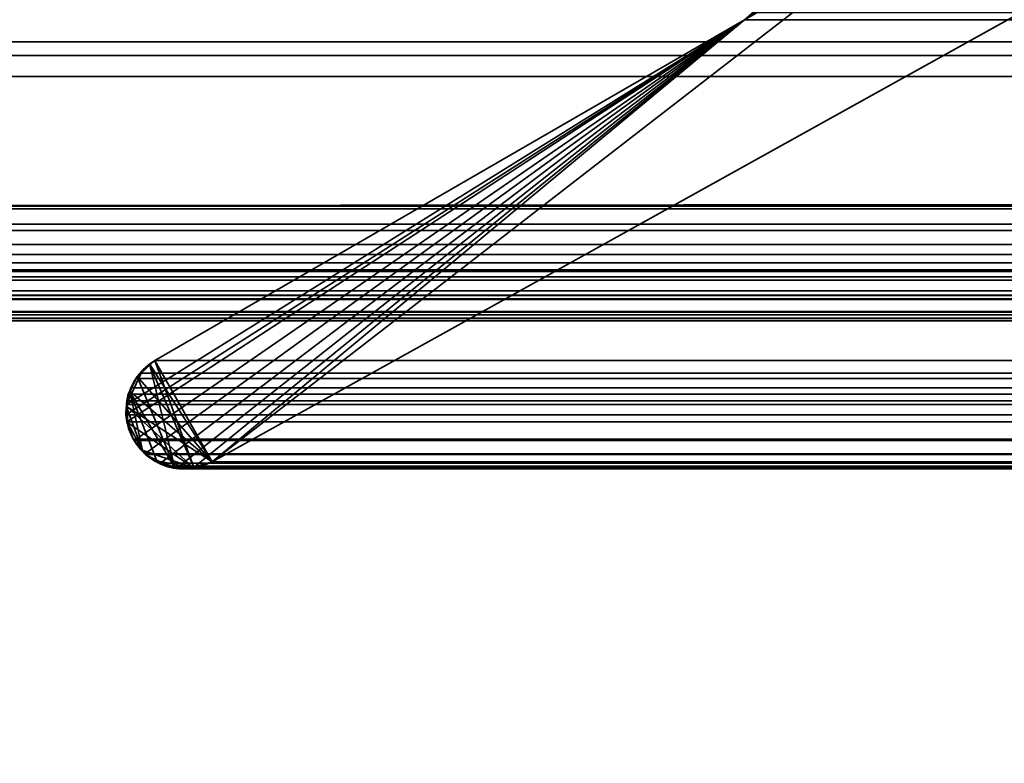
# Model space of a CAD drawing. Header units: millimetres. Extents: x -603 to 3703, y -120 to 193.
# Tile 322 of 656: x 1019.16 to 1025.49, y -6.63 to -1.86. Entities that reach past the tile are written whole.
import ezdxf

# ---------------------------------------------------------------- set-up
doc = ezdxf.new("R2010")
doc.units = ezdxf.units.MM
doc.layers.add('152', color=7, linetype='Continuous', true_color=0xffffff)

# ---------------------------------------------------------------- blocks, each defined once
blk = doc.blocks.new('UG_SURFACE_002')
at = {"layer": '152', "color": 252, "linetype": 'Continuous', "lineweight": 35}
for points in [[(2177.5, -35, 2213.0001), (2177.5, 174.4, 2213.0001), (822.5, 174.4, 2213.0001), (822.5, -35, 2213.0001)], [(972.5, -35, 2063), (972.5, 174.4, 2063), (2027.4999, 174.4, 2063), (2027.4999, -35, 2063)]]:
    blk.add_3dface(points, dxfattribs=at)
blk = doc.blocks.new('UG_SURFACE_085')
at = {"layer": '152', "color": 43, "linetype": 'Continuous', "lineweight": 35}
for points in [[(1016, -49, 2017), (1984, -49, 2017), (1984, 0, 2017), (1016, 0, 2017)], [(1016, 0, 2), (1984, 0, 2), (1984, -2), (1016, -2)], [(1016, -47), (1016, -2), (1984, -2), (1984, -47)]]:
    blk.add_3dface(points, dxfattribs=at)
blk = doc.blocks.new('UG_SURFACE_089')
at = {"layer": '152', "color": 252, "linetype": 'Continuous', "lineweight": 35}
for points in [[(1011, -46.92, 2022.5), (1989, -46.92, 2022.5), (1989, 14.42, 2022.5), (1011, 14.42, 2022.5)], [(1012.5, -46.92, 2020.9999), (1012.5, 14.42, 2020.9999), (1987.5, 14.42, 2020.9999), (1987.5, -46.92, 2020.9999)]]:
    blk.add_3dface(points, dxfattribs=at)
blk = doc.blocks.new('UG_SURFACE_143')
at = {"layer": '152', "color": 7, "linetype": 'Continuous', "lineweight": 35}
for points in [[(1027.7764, -0.597, -7), (1020.3995, -4.6975, -7), (1024.7903, -1.2961, -7), (1026.9057, -0.0688, -7)], [(1026.9057, -0.0688, 2006.5944), (1024.7903, -1.2961, 2008.7097), (1020.3995, -4.6975, 2013.1006), (1027.7764, -0.597, 2005.7235)], [(1027.7764, -0.597, 2005.7235), (1020.3995, -4.6975, 2013.1006), (1020.3995, -4.6975, -7), (1027.7764, -0.597, -7)], [(1023.8175, -1.8586, -7), (1023.8632, -1.8237, -7), (1024.7903, -1.2961, -7), (1020.3995, -4.6975, -7)], [(1020.3995, -4.6975, 2013.1006), (1024.7903, -1.2961, 2008.7097), (1023.8175, -1.8586, 2009.6824)], [(1023.8683, -1.813, 2009.6316), (1023.8175, -1.8586, 2009.6824), (1024.7903, -1.2961, 2008.7097)], [(1023.8175, -1.8586, -7), (1023.8175, -1.8586, 2009.6824), (1023.8683, -1.813, 2009.6316)], [(1023.8683, -1.813, 2009.6316), (1023.8632, -1.8237, -7), (1023.8175, -1.8586, -7)], [(1020.0008, -4.0763, -7), (1020.0317, -4.0486, -7), (1023.8175, -1.8586, -7), (1020.3995, -4.6975, -7)], [(1020.0317, -4.0486, 2013.4683), (1023.8175, -1.8586, 2009.6824), (1023.8175, -1.8586, -7), (1020.0317, -4.0486, -7)], [(1020.3995, -4.6975, 2013.1006), (1023.8175, -1.8586, 2009.6824), (1020.0317, -4.0486, 2013.4683)], [(1019.9994, -4.0777, 2013.5007), (1020.0008, -4.0763, -7), (1019.918, -4.1507, -7)], [(1020.3995, -4.6975, -7), (1019.918, -4.1507, -7), (1020.0008, -4.0763, -7)], [(1019.918, -4.1507, -7), (1019.918, -4.1509, 2013.582), (1019.9994, -4.0777, 2013.5007)], [(1020.1588, -4.7364, 2013.3412), (1019.9994, -4.0777, 2013.5007), (1019.918, -4.1509, 2013.582)], [(1020.0008, -4.0763, -7), (1019.9994, -4.0777, 2013.5007), (1020.0317, -4.0486, 2013.4683)], [(1020.0317, -4.0486, 2013.4683), (1019.9994, -4.0777, 2013.5007), (1020.2801, -4.728, 2013.2198)], [(1020.1588, -4.7364, 2013.3412), (1020.2801, -4.728, 2013.2198), (1019.9994, -4.0777, 2013.5007)], [(1020.0317, -4.0486, 2013.4683), (1020.0317, -4.0486, -7), (1020.0008, -4.0763, -7)], [(1020.0317, -4.0486, 2013.4683), (1020.2801, -4.728, 2013.2198), (1020.3406, -4.7238, 2013.1595), (1020.3995, -4.6975, 2013.1006)], [(1019.918, -4.1509, 2013.582), (1019.9165, -4.1522, 2013.5834), (1019.8712, -4.2465, 2013.6287), (1020.1588, -4.7364, 2013.3412)], [(1019.9174, -4.1512, -7), (1019.8712, -4.2465, 2013.6287), (1019.9165, -4.1522, 2013.5834)], [(1019.9174, -4.1512, -7), (1019.8718, -4.2453, -7), (1019.8712, -4.2465, 2013.6287)], [(1019.8718, -4.2453, -7), (1019.9174, -4.1512, -7), (1019.918, -4.1507, -7), (1020.3995, -4.6975, -7)], [(1019.9165, -4.1522, 2013.5834), (1019.918, -4.1509, 2013.582), (1019.918, -4.1507, -7), (1019.9174, -4.1512, -7)], [(1019.9529, -4.6262, 2013.5472), (1019.8712, -4.2465, 2013.6287), (1019.859, -4.2719, 2013.6411), (1019.8494, -4.3457, 2013.6507)], [(1019.8542, -4.3454, -7), (1019.8494, -4.3457, 2013.6507), (1019.859, -4.2719, 2013.6411)], [(1020.3995, -4.6975, -7), (1019.8542, -4.3454, -7), (1019.859, -4.2719, -7), (1019.8718, -4.2453, -7)], [(1019.859, -4.2719, 2013.6411), (1019.859, -4.2719, -7), (1019.8542, -4.3454, -7)], [(1019.8712, -4.2465, 2013.6287), (1019.8718, -4.2453, -7), (1019.859, -4.2719, -7)], [(1019.859, -4.2719, -7), (1019.859, -4.2719, 2013.6411), (1019.8712, -4.2465, 2013.6287)], [(1019.9529, -4.6262, 2013.5472), (1019.9779, -4.6566, 2013.5221), (1020.0418, -4.6873, 2013.4583), (1019.8712, -4.2465, 2013.6287)], [(1020.0418, -4.6873, 2013.4583), (1020.1461, -4.7372, 2013.3538), (1020.1588, -4.7364, 2013.3412), (1019.8712, -4.2465, 2013.6287)], [(1019.8566, -4.4464, 2013.6435), (1019.8454, -4.3771, 2013.6547), (1019.8542, -4.3454, -7)], [(1019.8454, -4.3771, 2013.6547), (1019.8494, -4.3457, 2013.6507), (1019.8542, -4.3454, -7)], [(1019.8494, -4.3457, 2013.6507), (1019.8454, -4.3771, 2013.6547), (1019.8566, -4.4464, 2013.6435), (1019.9529, -4.6262, 2013.5472)], [(1019.8542, -4.3454, -7), (1019.8491, -4.4241, -7), (1019.8566, -4.4464, 2013.6435)], [(1019.8566, -4.4464, -7), (1019.8491, -4.4241, -7), (1019.8542, -4.3454, -7), (1020.2798, -4.7371, -7)], [(1019.8542, -4.3454, -7), (1020.3995, -4.6975, -7), (1020.2798, -4.7371, -7)], [(1019.8491, -4.4241, -7), (1019.8566, -4.4464, -7), (1019.8566, -4.4464, 2013.6435)], [(1019.8566, -4.4464, -7), (1019.8922, -4.5523, -7), (1019.8922, -4.5523, 2013.6077)], [(1019.8922, -4.5523, 2013.6077), (1019.8627, -4.4839, 2013.6373), (1019.8566, -4.4464, -7)], [(1019.8627, -4.4839, 2013.6373), (1019.8566, -4.4464, 2013.6435), (1019.8566, -4.4464, -7)], [(1019.9559, -4.6258, -7), (1019.8922, -4.5523, -7), (1019.8566, -4.4464, -7), (1020.2798, -4.7371, -7)], [(1019.8566, -4.4464, 2013.6435), (1019.8627, -4.4839, 2013.6373), (1019.8922, -4.5523, 2013.6077), (1019.9529, -4.6262, 2013.5472)], [(1019.8922, -4.5523, -7), (1019.9559, -4.6258, -7), (1019.9529, -4.6262, 2013.5472)], [(1019.9529, -4.6262, 2013.5472), (1019.8922, -4.5523, 2013.6077), (1019.8922, -4.5523, -7)], [(1019.9779, -4.6566, 2013.5221), (1019.9529, -4.6262, 2013.5472), (1019.9559, -4.6258, -7)], [(1019.9559, -4.6258, -7), (1019.9928, -4.6686, -7), (1019.9779, -4.6566, 2013.5221)], [(1020.0418, -4.693, -7), (1019.9928, -4.6686, -7), (1019.9559, -4.6258, -7), (1020.2798, -4.7371, -7)], [(1020.0418, -4.6873, 2013.4583), (1019.9779, -4.6566, 2013.5221), (1019.9928, -4.6686, -7)], [(1019.9928, -4.6686, -7), (1020.0418, -4.693, -7), (1020.0418, -4.6873, 2013.4583)], [(1020.1461, -4.7372, 2013.3538), (1020.0418, -4.6873, 2013.4583), (1020.0418, -4.693, -7)], [(1020.0418, -4.693, -7), (1020.1157, -4.7299, -7), (1020.1461, -4.7372, 2013.3538)], [(1020.0418, -4.693, -7), (1020.2798, -4.7371, -7), (1020.2678, -4.7411, -7), (1020.1594, -4.7331, -7)], [(1020.1594, -4.7331, -7), (1020.1157, -4.7299, -7), (1020.0418, -4.693, -7)], [(1020.1157, -4.7299, -7), (1020.1594, -4.7331, -7), (1020.1588, -4.7364, 2013.3412)], [(1020.1588, -4.7364, 2013.3412), (1020.1461, -4.7372, 2013.3538), (1020.1157, -4.7299, -7)], [(1020.2801, -4.728, 2013.2198), (1020.1588, -4.7364, 2013.3412), (1020.1594, -4.7331, -7)], [(1020.1594, -4.7331, -7), (1020.2678, -4.7411, -7), (1020.2801, -4.728, 2013.2198)], [(1020.2678, -4.7411, -7), (1020.2798, -4.7371, -7), (1020.2801, -4.728, 2013.2198)], [(1020.2798, -4.7371, -7), (1020.3995, -4.6975, -7), (1020.3995, -4.6975, 2013.1006)], [(1020.3995, -4.6975, 2013.1006), (1020.3406, -4.7238, 2013.1595), (1020.2798, -4.7371, -7)], [(1020.3406, -4.7238, 2013.1595), (1020.2801, -4.728, 2013.2198), (1020.2798, -4.7371, -7)]]:
    blk.add_3dface(points, dxfattribs=at)
blk = doc.blocks.new('UG_SURFACE_144')
at = {"layer": '152', "color": 7, "linetype": 'Continuous', "lineweight": 35}
for points in [[(1986.8573, -2.122, 2020.3571), (1013.2391, 0.3109, 2020.2608), (1013.1508, -2.0882, 2020.3493)], [(1986.8573, -2.122, 2020.3571), (1986.7144, 0.3099, 2020.2143), (1013.2391, 0.3109, 2020.2608)], [(1027.7764, -0.597, 2005.7235), (1020.3995, -4.6975, 2013.1006), (1024.7903, -1.2961, 2008.7097), (1026.9057, -0.0688, 2006.5944)], [(1972.2236, -0.597, 2005.7235), (1979.6005, -4.6975, 2013.1006), (1020.3995, -4.6975, 2013.1006), (1027.7764, -0.597, 2005.7235)], [(1986.3259, -3.4653, 2019.8257), (1013.6755, -3.4656, 2019.8245), (1014.1946, -1.1999, 2019.3055)], [(1014.1946, -1.1999, 2019.3055), (1985.8462, -1.1821, 2019.3462), (1986.3259, -3.4653, 2019.8257)], [(1023.8175, -1.8586, 2009.6824), (1024.7903, -1.2961, 2008.7097), (1020.3995, -4.6975, 2013.1006), (1020.287, -4.7307, 2013.2129)], [(1024.7903, -1.2961, 2008.7097), (1023.8175, -1.8586, 2009.6824), (1023.872, -1.8117, 2009.6281)], [(1976.1276, -1.8126, 2009.6276), (1023.872, -1.8117, 2009.6281), (1023.8175, -1.8586, 2009.6824)], [(1023.8175, -1.8586, 2009.6824), (1976.1825, -1.8586, 2009.6824), (1976.1276, -1.8126, 2009.6276)], [(1023.8175, -1.8586, 2009.6824), (1019.8519, -4.4415, 2013.648), (1019.8519, -4.4412, 2013.648), (1019.8462, -4.3976, 2013.6538)], [(1019.8462, -4.3976, 2013.6538), (1019.8498, -4.3306, 2013.6502), (1023.8175, -1.8586, 2009.6824)], [(1019.9444, -4.1298, 2013.5555), (1020.0317, -4.0486, 2013.4683), (1023.8175, -1.8586, 2009.6824), (1019.8498, -4.3306, 2013.6502)], [(1019.8997, -4.5617, 2013.6001), (1019.8922, -4.5523, 2013.6077), (1019.8519, -4.4415, 2013.648), (1023.8175, -1.8586, 2009.6824)], [(1019.9683, -4.6469, 2013.5317), (1019.8997, -4.5617, 2013.6001), (1023.8175, -1.8586, 2009.6824)], [(1020.0671, -4.706, 2013.4327), (1019.9723, -4.6518, 2013.5276), (1019.9683, -4.6469, 2013.5317), (1023.8175, -1.8586, 2009.6824)], [(1979.9683, -4.0486, 2013.4683), (1976.1825, -1.8586, 2009.6824), (1023.8175, -1.8586, 2009.6824), (1020.0317, -4.0486, 2013.4683)], [(1023.8175, -1.8586, 2009.6824), (1020.1766, -4.735, 2013.3233), (1020.1013, -4.7255, 2013.3986), (1020.0671, -4.706, 2013.4327)], [(1020.287, -4.7307, 2013.2129), (1020.2439, -4.7435, 2013.2561), (1020.1766, -4.735, 2013.3233), (1023.8175, -1.8586, 2009.6824)], [(1013.1508, -2.0882, 2020.3493), (1013.0994, -2.223, 2020.4005), (1986.8972, -2.2255, 2020.3972)], [(1013.1508, -2.0882, 2020.3493), (1986.8972, -2.2255, 2020.3972), (1986.8573, -2.122, 2020.3571)], [(1986.8972, -2.2255, 2020.3972), (1013.0994, -2.223, 2020.4005), (1012.7817, -3.0566, 2020.7183)], [(1012.7817, -3.0566, 2020.7183), (1987.2183, -3.0566, 2020.7183), (1986.8972, -2.2255, 2020.3972)], [(1987.2634, -3.1716, 2020.7634), (1987.2252, -3.074, 2020.7253), (1012.7748, -3.074, 2020.7253), (1012.7366, -3.1716, 2020.7634)], [(1012.7748, -3.074, 2020.7253), (1987.2252, -3.074, 2020.7253), (1987.2183, -3.0566, 2020.7183), (1012.7817, -3.0566, 2020.7183)], [(1987.2681, -3.2122, 2020.7682), (1012.7319, -3.2122, 2020.7682), (1012.7214, -3.3021, 2020.7787)], [(1987.2786, -3.3021, 2020.7787), (1987.2681, -3.2122, 2020.7682), (1012.7214, -3.3021, 2020.7787)], [(1012.7366, -3.1716, 2020.7634), (1012.7319, -3.2122, 2020.7682), (1987.2681, -3.2122, 2020.7682)], [(1012.7366, -3.1716, 2020.7634), (1987.2681, -3.2122, 2020.7682), (1987.2634, -3.1716, 2020.7634)], [(1012.7214, -3.3021, 2020.7787), (1012.7302, -3.3666, 2020.7696), (1987.2698, -3.3666, 2020.7696), (1987.2786, -3.3021, 2020.7787)], [(1987.2698, -3.3666, 2020.7696), (1012.7302, -3.3666, 2020.7696), (1012.7378, -3.4209, 2020.7622)], [(1987.2622, -3.4209, 2020.7622), (1987.2698, -3.3666, 2020.7696), (1012.7378, -3.4209, 2020.7622)], [(1987.2622, -3.4209, 2020.7622), (1012.7378, -3.4209, 2020.7622), (1012.7558, -3.4761, 2020.7443)], [(1987.2442, -3.4761, 2020.7443), (1987.2622, -3.4209, 2020.7622), (1012.7558, -3.4761, 2020.7443)], [(1012.7558, -3.4761, 2020.7443), (1012.7753, -3.5105, 2020.7248), (1987.2247, -3.5105, 2020.7248), (1987.2442, -3.4761, 2020.7443)], [(1986.3398, -3.5319, 2019.8398), (1013.6602, -3.5319, 2019.8398), (1013.6755, -3.4656, 2019.8245)], [(1013.6755, -3.4656, 2019.8245), (1986.3259, -3.4653, 2019.8257), (1986.3398, -3.5319, 2019.8398)], [(1987.1737, -3.6004, 2020.6738), (1012.7753, -3.5105, 2020.7248), (1012.8263, -3.6004, 2020.6738)], [(1987.1737, -3.6004, 2020.6738), (1987.2247, -3.5105, 2020.7248), (1012.7753, -3.5105, 2020.7248)], [(1013.5705, -3.6511, 2019.9294), (1986.3398, -3.5319, 2019.8398), (1986.4295, -3.6511, 2019.9294)], [(1013.5705, -3.6511, 2019.9294), (1013.6602, -3.5319, 2019.8398), (1986.3398, -3.5319, 2019.8398)], [(1987.1737, -3.6004, 2020.6738), (1012.8263, -3.6004, 2020.6738), (1012.8601, -3.6291, 2020.6399)], [(1012.8601, -3.6291, 2020.6399), (1987.1422, -3.6359, 2020.642), (1987.1737, -3.6004, 2020.6738)], [(1012.8601, -3.6291, 2020.6399), (1012.9831, -3.7332, 2020.5169), (1987.0169, -3.7332, 2020.5169)], [(1987.0169, -3.7332, 2020.5169), (1987.1287, -3.6509, 2020.6287), (1012.8601, -3.6291, 2020.6399)], [(1987.1287, -3.6509, 2020.6287), (1987.1422, -3.6359, 2020.642), (1012.8601, -3.6291, 2020.6399)], [(1013.5633, -3.6559, 2019.9368), (1986.4367, -3.6559, 2019.9368), (1986.5602, -3.7382, 2020.0603), (1013.4398, -3.7382, 2020.0603)], [(1986.4295, -3.6511, 2019.9294), (1013.5633, -3.6559, 2019.9368), (1013.5705, -3.6511, 2019.9294)], [(1986.4295, -3.6511, 2019.9294), (1986.4367, -3.6559, 2019.9368), (1013.5633, -3.6559, 2019.9368)], [(1012.9995, -3.7378, 2020.5004), (1987.0005, -3.7378, 2020.5004), (1987.0169, -3.7332, 2020.5169), (1012.9831, -3.7332, 2020.5169)], [(1013.1394, -3.7769, 2020.3607), (1986.8606, -3.7769, 2020.3607), (1987.0005, -3.7378, 2020.5004), (1012.9995, -3.7378, 2020.5004)], [(1986.8026, -3.7931, 2020.3025), (1013.1394, -3.7769, 2020.3607), (1013.1974, -3.7931, 2020.3025)], [(1986.8026, -3.7931, 2020.3025), (1986.8606, -3.7769, 2020.3607), (1013.1394, -3.7769, 2020.3607)], [(1013.1974, -3.7931, 2020.3025), (1986.7063, -3.7758, 2020.2062), (1986.8026, -3.7931, 2020.3025)], [(1013.1974, -3.7931, 2020.3025), (1013.2937, -3.7758, 2020.2062), (1986.7063, -3.7758, 2020.2062)], [(1986.5836, -3.7538, 2020.0837), (1013.2937, -3.7758, 2020.2062), (1013.4164, -3.7538, 2020.0837)], [(1986.5836, -3.7538, 2020.0837), (1986.7063, -3.7758, 2020.2062), (1013.2937, -3.7758, 2020.2062)], [(1013.4164, -3.7538, 2020.0837), (1986.5602, -3.7382, 2020.0603), (1986.5836, -3.7538, 2020.0837)], [(1013.4164, -3.7538, 2020.0837), (1013.4398, -3.7382, 2020.0603), (1986.5602, -3.7382, 2020.0603)], [(1019.9444, -4.1298, 2013.5555), (1980.0566, -4.1271, 2013.5567), (1979.9683, -4.0486, 2013.4683)], [(1979.9683, -4.0486, 2013.4683), (1020.0317, -4.0486, 2013.4683), (1019.9444, -4.1298, 2013.5555)], [(1019.8807, -4.223, 2013.6194), (1019.9095, -4.1622, 2013.5903), (1019.9444, -4.1298, 2013.5555), (1019.8498, -4.3306, 2013.6502)], [(1019.8807, -4.223, 2013.6194), (1980.1209, -4.2216, 2013.6209), (1980.0806, -4.1484, 2013.5806)], [(1019.9095, -4.1622, 2013.5903), (1019.8807, -4.223, 2013.6194), (1980.0806, -4.1484, 2013.5806)], [(1019.9095, -4.1622, 2013.5903), (1980.0806, -4.1484, 2013.5806), (1980.0566, -4.1271, 2013.5567)], [(1980.0566, -4.1271, 2013.5567), (1019.9444, -4.1298, 2013.5555), (1019.9095, -4.1622, 2013.5903)], [(1019.8498, -4.3306, 2013.6502), (1019.851, -4.3071, 2013.649), (1019.8613, -4.2638, 2013.6387), (1019.8807, -4.223, 2013.6194)], [(1019.8613, -4.2638, 2013.6387), (1980.1297, -4.2376, 2013.6297), (1980.1209, -4.2216, 2013.6209)], [(1980.1209, -4.2216, 2013.6209), (1019.8807, -4.223, 2013.6194), (1019.8613, -4.2638, 2013.6387)], [(1019.8613, -4.2638, 2013.6387), (1019.851, -4.3071, 2013.649), (1980.1521, -4.3284, 2013.6521)], [(1019.8613, -4.2638, 2013.6387), (1980.1521, -4.3284, 2013.6521), (1980.1297, -4.2376, 2013.6297)], [(1980.1522, -4.3304, 2013.6523), (1019.8498, -4.3306, 2013.6502), (1019.8462, -4.3976, 2013.6538)], [(1980.1546, -4.3759, 2013.6547), (1980.1522, -4.3304, 2013.6523), (1019.8462, -4.3976, 2013.6538)], [(1019.851, -4.3071, 2013.649), (1019.8498, -4.3306, 2013.6502), (1980.1522, -4.3304, 2013.6523)], [(1019.851, -4.3071, 2013.649), (1980.1522, -4.3304, 2013.6523), (1980.1521, -4.3284, 2013.6521)], [(1980.1546, -4.3759, 2013.6547), (1019.8462, -4.3976, 2013.6538), (1019.8519, -4.4412, 2013.648)], [(1980.1546, -4.3759, 2013.6547), (1019.8519, -4.4412, 2013.648), (1019.8519, -4.4415, 2013.648)], [(1019.8519, -4.4415, 2013.648), (1980.1462, -4.441, 2013.6461), (1980.1546, -4.3759, 2013.6547)], [(1980.1432, -4.4634, 2013.6433), (1980.1462, -4.441, 2013.6461), (1019.8519, -4.4415, 2013.648)], [(1019.8519, -4.4415, 2013.648), (1019.8922, -4.5523, 2013.6077), (1980.1078, -4.5523, 2013.6077)], [(1980.1078, -4.5523, 2013.6077), (1980.1432, -4.4634, 2013.6433), (1019.8519, -4.4415, 2013.648)], [(1019.8997, -4.5617, 2013.6001), (1980.1003, -4.5617, 2013.6001), (1980.1078, -4.5523, 2013.6077), (1019.8922, -4.5523, 2013.6077)], [(1019.9683, -4.6469, 2013.5317), (1980.0317, -4.6469, 2013.5317), (1980.1003, -4.5617, 2013.6001), (1019.8997, -4.5617, 2013.6001)], [(1980.0277, -4.6518, 2013.5276), (1019.9683, -4.6469, 2013.5317), (1019.9723, -4.6518, 2013.5276)], [(1980.0277, -4.6518, 2013.5276), (1980.0317, -4.6469, 2013.5317), (1019.9683, -4.6469, 2013.5317)], [(1980.0277, -4.6518, 2013.5276), (1019.9723, -4.6518, 2013.5276), (1020.0671, -4.706, 2013.4327)], [(1020.0671, -4.706, 2013.4327), (1979.9342, -4.7114, 2013.4342), (1980.0277, -4.6518, 2013.5276)], [(1979.9322, -4.7126, 2013.432), (1020.0671, -4.706, 2013.4327), (1020.1013, -4.7255, 2013.3986)], [(1979.9322, -4.7126, 2013.432), (1979.9342, -4.7114, 2013.4342), (1020.0671, -4.706, 2013.4327)], [(1979.9322, -4.7126, 2013.432), (1020.1013, -4.7255, 2013.3986), (1020.1766, -4.735, 2013.3233)], [(1020.1766, -4.735, 2013.3233), (1979.823, -4.7332, 2013.3231), (1979.9322, -4.7126, 2013.432)], [(1979.7658, -4.744, 2013.2658), (1979.823, -4.7332, 2013.3231), (1020.1766, -4.735, 2013.3233)], [(1979.7658, -4.744, 2013.2658), (1020.1766, -4.735, 2013.3233), (1020.2439, -4.7435, 2013.2561)], [(1020.2439, -4.7435, 2013.2561), (1979.7131, -4.7292, 2013.2132), (1979.7658, -4.744, 2013.2658)], [(1020.2439, -4.7435, 2013.2561), (1020.287, -4.7307, 2013.2129), (1979.7131, -4.7292, 2013.2132)], [(1020.287, -4.7307, 2013.2129), (1020.3995, -4.6975, 2013.1006), (1979.6005, -4.6975, 2013.1006)], [(1979.6005, -4.6975, 2013.1006), (1979.7131, -4.7292, 2013.2132), (1020.287, -4.7307, 2013.2129)]]:
    blk.add_3dface(points, dxfattribs=at)

msp = doc.modelspace()

# ---------------------------------------------------------------- linework, layer by layer
at = {"layer": '152', "color": 252, "linetype": 'Continuous', "lineweight": -3, "true_color": 0x939598}
for p, q in [((1027.7764, -0.597, -7), (1020.3995, -4.6975, -7)), ((1027.7764, -0.597, 2005.7236), (1020.3995, -4.6975, 2013.1005)), ((1020.3995, -4.6975, 2013.1005), (1027.7764, -0.597, 2005.7236)), ((1020.0317, -4.0486, -7), (1023.8175, -1.8586, -7)), ((1020.0317, -4.0486, 2013.4683), (1023.8175, -1.8586, 2009.6825)), ((1020.0317, -4.0486, 2013.4683), (1023.8175, -1.8586, 2009.6825)), ((1016, -2), (1984, -2)), ((1987.2183, -3.0566, 2020.7183), (1012.7817, -3.0566, 2020.7183)), ((1986.3398, -3.5319, 2019.8398), (1013.6602, -3.5319, 2019.8398)), ((1987.0169, -3.7332, 2020.5169), (1012.9831, -3.7332, 2020.5169)), ((1020.0317, -4.0486, 2013.4683), (1020.0317, -4.0486, -7)), ((1979.9683, -4.0486, 2013.4683), (1020.0317, -4.0486, 2013.4683)), ((1980.1078, -4.5523, 2013.6078), (1019.8922, -4.5523, 2013.6078)), ((1019.8922, -4.5523, 2013.6078), (1019.8922, -4.5523, -7)), ((1979.6005, -4.6975, 2013.1005), (1020.3995, -4.6975, 2013.1005)), ((1020.3995, -4.6975, 2013.1005), (1020.3995, -4.6975, -7))]:
    msp.add_line(p, q, dxfattribs=at)
for points in [[(1023.7856, -1.4582, 2009.7144), (1021.2947, -1.9092, 2012.2053), (1018.7574, -0.9513, 2014.7426), (1017.1857, 1.0331, 2016.3143)], [(1017.1857, 1.0331, -7), (1018.7574, -0.9513, -7), (1021.2947, -1.9092, -7), (1023.7856, -1.4582, -7)], [(1020.0317, -4.0486, 2013.4683), (1019.8558, -4.1502, 2013.6442), (1019.7935, -4.3746, 2013.7065), (1019.8922, -4.5523, 2013.6078)], [(1020.0317, -4.0486, -7), (1019.8558, -4.1502, -7), (1019.7935, -4.3746, -7), (1019.8922, -4.5523, -7)], [(1019.8922, -4.5523, -7), (1019.992, -4.7325, -7), (1020.2193, -4.7973, -7), (1020.3995, -4.6975, -7)], [(1019.8922, -4.5523, 2013.6078), (1019.992, -4.7325, 2013.508), (1020.2193, -4.7973, 2013.2807), (1020.3995, -4.6975, 2013.1005)]]:
    msp.add_open_spline(points, degree=3, dxfattribs=at)
for points, knots in [([(1020.0317, -4.0486, 2013.4683), (1020.0115, -4.0603, 2013.4885), (1019.9918, -4.0742, 2013.5082), (1019.9639, -4.0984, 2013.5361), (1019.9549, -4.1071, 2013.5451), (1019.9332, -4.1303, 2013.5668), (1019.9208, -4.1456, 2013.5792), (1019.8896, -4.1917, 2013.6104), (1019.8726, -4.2263, 2013.6274), (1019.8571, -4.2778, 2013.6429), (1019.8536, -4.2923, 2013.6464), (1019.8458, -4.3365, 2013.6542), (1019.8441, -4.3675, 2013.6559), (1019.8472, -4.4123, 2013.6528), (1019.8492, -4.4269, 2013.6508), (1019.8573, -4.47, 2013.6427), (1019.8663, -4.4977, 2013.6337), (1019.8821, -4.5331, 2013.6179), (1019.887, -4.5429, 2013.613), (1019.8922, -4.5523, 2013.6078)], [0, 0, 0, 0, 0.145165, 0.145165, 0.217416, 0.217416, 0.32575, 0.32575, 0.519474, 0.519474, 0.590834, 0.590834, 0.733994, 0.733994, 0.803146, 0.803146, 0.943858, 0.943858, 1, 1, 1, 1]), ([(1019.8922, -4.5523, 2013.6078), (1019.9141, -4.5919, 2013.5859), (1019.9421, -4.6254, 2013.5579), (1020.0117, -4.6864, 2013.4883), (1020.0562, -4.7106, 2013.4438), (1020.1478, -4.7408, 2013.3522), (1020.1962, -4.7467, 2013.3038), (1020.2968, -4.7399, 2013.2032), (1020.3501, -4.7248, 2013.1499), (1020.3995, -4.6975, 2013.1005)], [0, 0, 0, 0, 0.194489, 0.194489, 0.448598, 0.448598, 0.709351, 0.709351, 1, 1, 1, 1])]:
    msp.add_open_spline(points, degree=3, knots=knots, dxfattribs=at)

# ---------------------------------------------------------------- block references
for name in ['UG_SURFACE_002', 'UG_SURFACE_089', 'UG_SURFACE_085', 'UG_SURFACE_143', 'UG_SURFACE_144']:
    msp.add_blockref(name, (0, 0), dxfattribs=at)

doc.saveas('drawing.dxf')
